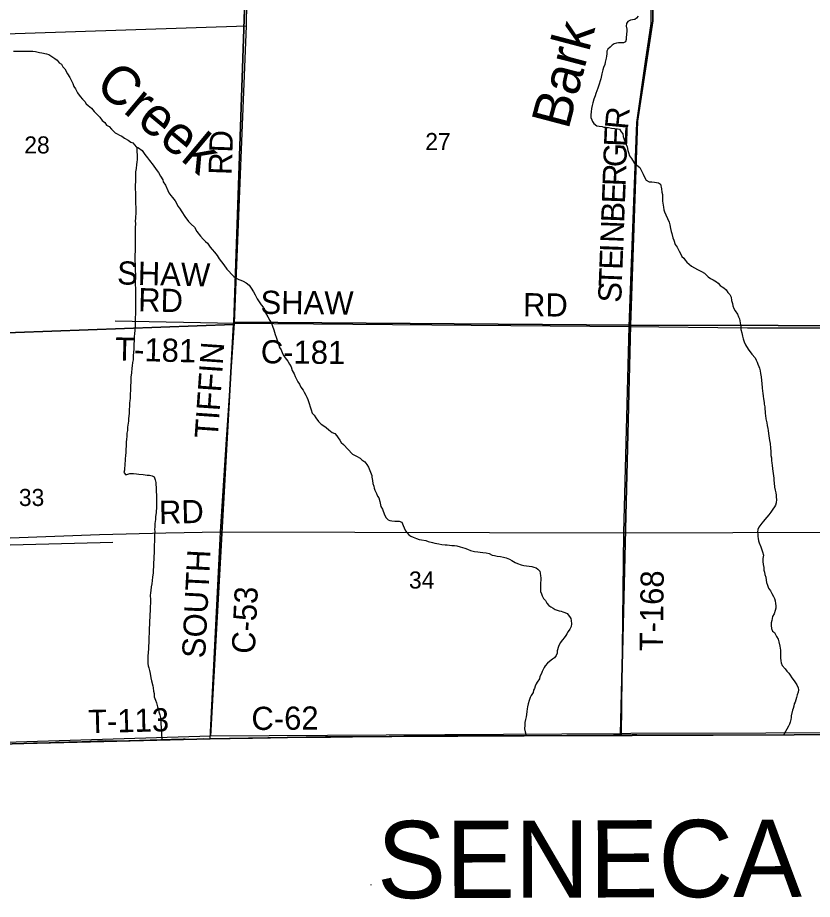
# Model space of a CAD drawing. Extents: x 1588073 to 2013523, y 1090242 to 1357120.
# Drawn here: x 1792263 to 1802549, y 1184806 to 1196224 of the extents above; entities that cross this region are included whole.
import ezdxf

# ---------------------------------------------------------------- set-up
doc = ezdxf.new("R2010")
doc.units = 0
for name, color, linetype in [('GM_X_Adjacent_County', 7, 'Continuous'), ('GM_X_Adjacent_County_Text', 7, 'Continuous'), ('GM_X_County', 7, 'Continuous'), ('GM_X_County_Road', 7, 'Continuous'), ('GM_X_County_Road_Text', 7, 'Continuous'), ('GM_X_Minor_River', 7, 'Continuous'), ('GM_X_Minor_River_Text', 7, 'Continuous'), ('GM_X_Section', 7, 'Continuous'), ('GM_X_Section_Text', 7, 'Continuous'), ('GM_X_Township', 7, 'Continuous'), ('GM_X_Township_Road', 7, 'Continuous'), ('GM_X_Township_Road_Text', 7, 'Continuous')]:
    doc.layers.add(name, color=color, linetype=linetype)

msp = doc.modelspace()

# ---------------------------------------------------------------- linework, layer by layer
at = {"layer": 'GM_X_Adjacent_County'}
msp.add_lwpolyline([(1774968, 1186130), (1777293, 1186285), (1779305, 1186460), (1784845, 1186614), (1788308, 1186703), (1790395, 1186767), (1792343, 1186826), (1794753, 1186884), (1796246, 1186911), (1798820, 1186925), (1800076, 1186928), (1800215, 1186926), (1805457, 1186950), (1805640, 1186950), (1808199, 1186945), (1810942, 1186950)], dxfattribs=at)
at = {"layer": 'GM_X_County'}
msp.add_lwpolyline([(1810942, 1186950), (1808199, 1186945), (1805640, 1186950), (1805457, 1186950), (1800215, 1186926), (1800076, 1186928), (1798820, 1186925), (1796246, 1186911), (1794753, 1186884), (1792343, 1186826), (1790395, 1186767), (1788308, 1186703), (1784845, 1186614), (1779305, 1186460), (1777293, 1186285), (1774968, 1186130)], dxfattribs=at)
at = {"layer": 'GM_X_County_Road'}
for points in [[(1794753, 1186887), (1794888, 1189566), (1794968, 1190759), (1795071, 1192266), (1795223, 1196118), (1795276, 1199752)], [(1795071, 1192266), (1800179, 1192225)], [(1800179, 1192225), (1801710, 1192206), (1803349, 1192206), (1804221, 1192206), (1805907, 1192205), (1808599, 1192198), (1811129, 1192202)], [(1794753, 1186887), (1795012, 1186889), (1795301, 1186894), (1795534, 1186897), (1795754, 1186901), (1796312, 1186908), (1796887, 1186916), (1797448, 1186926), (1797753, 1186926), (1798387, 1186926), (1798948, 1186928), (1799371, 1186933), (1799975, 1186938), (1800079, 1186938), (1800215, 1186939), (1800277, 1186939), (1800622, 1186936), (1801127, 1186938), (1801662, 1186936), (1801974, 1186935), (1802158, 1186937), (1802702, 1186941)]]:
    msp.add_lwpolyline(points, dxfattribs=at)
at = {"layer": 'GM_X_Minor_River'}
for p, q in [((1791659, 1189384), (1793497, 1189432)), ((1796843, 1184992), (1796833, 1184994))]:
    msp.add_line(p, q, dxfattribs=at)
for points in [[(1800295, 1196242), (1800273, 1196217), (1800249, 1196199), (1800220, 1196195), (1800196, 1196189), (1800162, 1196172), (1800142, 1196148), (1800141, 1196114), (1800149, 1196074), (1800149, 1196050), (1800140, 1195965), (1800137, 1195939), (1800131, 1195909), (1800103, 1195898), (1800065, 1195896), (1800039, 1195898), (1800013, 1195895), (1799983, 1195883), (1799956, 1195869), (1799934, 1195841), (1799902, 1195814)], [(1792208, 1195791), (1792268, 1195791), (1792298, 1195788), (1792350, 1195788), (1792382, 1195789), (1792408, 1195791), (1792458, 1195789), (1792494, 1195784), (1792546, 1195772), (1792577, 1195767), (1792635, 1195757), (1792667, 1195747), (1792704, 1195720), (1792746, 1195694), (1792776, 1195671), (1792802, 1195639), (1792830, 1195621), (1792849, 1195588), (1792875, 1195562), (1792909, 1195498), (1792940, 1195447), (1792956, 1195415), (1792976, 1195371), (1792991, 1195332), (1793013, 1195300), (1793036, 1195248), (1793070, 1195203), (1793102, 1195167), (1793132, 1195139), (1793149, 1195106), (1793175, 1195086), (1793217, 1195050), (1793255, 1195007), (1793280, 1194981), (1793328, 1194934), (1793356, 1194892), (1793390, 1194867), (1793415, 1194833), (1793447, 1194815), (1793479, 1194780), (1793526, 1194732), (1793552, 1194721), (1793582, 1194701), (1793610, 1194689), (1793646, 1194662), (1793694, 1194638), (1793728, 1194611), (1793754, 1194601), (1793799, 1194551), (1793827, 1194538), (1793873, 1194502), (1793911, 1194451)], [(1799902, 1195814), (1799889, 1195790), (1799889, 1195754), (1799885, 1195724), (1799880, 1195698), (1799866, 1195646), (1799861, 1195618), (1799845, 1195576), (1799835, 1195548), (1799826, 1195494), (1799809, 1195430), (1799801, 1195406), (1799788, 1195364), (1799772, 1195312), (1799759, 1195276), (1799747, 1195242), (1799737, 1195212), (1799720, 1195166), (1799706, 1195120), (1799697, 1195084), (1799691, 1195046), (1799686, 1195004), (1799682, 1194966), (1799683, 1194932), (1799693, 1194902), (1799705, 1194878), (1799719, 1194853), (1799758, 1194823), (1799788, 1194817), (1799828, 1194814), (1799852, 1194806), (1799882, 1194804), (1799910, 1194801), (1799948, 1194793), (1799992, 1194788), (1800026, 1194784), (1800054, 1194778), (1800076, 1194743), (1800096, 1194717), (1800101, 1194685), (1800109, 1194657), (1800130, 1194599), (1800150, 1194550), (1800161, 1194504), (1800169, 1194476), (1800184, 1194434), (1800208, 1194399), (1800243, 1194343), (1800277, 1194314), (1800315, 1194282), (1800338, 1194240), (1800358, 1194197), (1800376, 1194159), (1800399, 1194121), (1800435, 1194098), (1800471, 1194098), (1800505, 1194095), (1800533, 1194089), (1800557, 1194085), (1800585, 1194069), (1800598, 1194008), (1800600, 1193964), (1800609, 1193934), (1800608, 1193846), (1800616, 1193796), (1800624, 1193771), (1800625, 1193733), (1800633, 1193707), (1800654, 1193669), (1800674, 1193623), (1800697, 1193574), (1800703, 1193542), (1800711, 1193494), (1800722, 1193456), (1800732, 1193428), (1800741, 1193371), (1800755, 1193341), (1800774, 1193287), (1800800, 1193250), (1800825, 1193200), (1800841, 1193168), (1800861, 1193132), (1800884, 1193111), (1800902, 1193085), (1800924, 1193057), (1800954, 1193030), (1800985, 1193006), (1801025, 1192986), (1801063, 1192961), (1801115, 1192936), (1801151, 1192914), (1801176, 1192892), (1801202, 1192867), (1801232, 1192847), (1801266, 1192829), (1801308, 1192804), (1801331, 1192786), (1801355, 1192755), (1801381, 1192737), (1801405, 1192725), (1801435, 1192697)], [(1793806, 1194548), (1793812, 1194388), (1793807, 1194352), (1793801, 1194322), (1793797, 1194270), (1793790, 1194226), (1793788, 1194186), (1793789, 1194138), (1793789, 1194108), (1793786, 1194048), (1793786, 1194012), (1793787, 1193951), (1793787, 1193915), (1793788, 1193857), (1793790, 1193821), (1793791, 1193761), (1793793, 1193709), (1793791, 1193677), (1793790, 1193651), (1793788, 1193625), (1793786, 1193587), (1793787, 1193560), (1793785, 1193502), (1793783, 1193476), (1793782, 1193442), (1793784, 1193380), (1793785, 1193342), (1793785, 1193298), (1793782, 1193238), (1793782, 1193208), (1793781, 1193144), (1793781, 1193069), (1793782, 1193031), (1793784, 1192983), (1793785, 1192939), (1793787, 1192901), (1793786, 1192767), (1793787, 1192718), (1793789, 1192672), (1793788, 1192592), (1793789, 1192534), (1793789, 1192496), (1793787, 1192450), (1793785, 1192277), (1793782, 1192221), (1793780, 1192181), (1793777, 1192125), (1793773, 1192099), (1793770, 1192035), (1793768, 1192005), (1793768, 1191971), (1793765, 1191935), (1793763, 1191889), (1793760, 1191849), (1793756, 1191791), (1793750, 1191759), (1793747, 1191715), (1793743, 1191685), (1793736, 1191624), (1793730, 1191566), (1793727, 1191540), (1793727, 1191496), (1793725, 1191464), (1793724, 1191426), (1793722, 1191400), (1793719, 1191350), (1793719, 1191298), (1793715, 1191262), (1793712, 1191236), (1793710, 1191186), (1793708, 1191160), (1793707, 1191132), (1793705, 1191096), (1793698, 1191033), (1793696, 1190999), (1793687, 1190947), (1793685, 1190921), (1793683, 1190879), (1793678, 1190843), (1793674, 1190803), (1793672, 1190761), (1793669, 1190731), (1793667, 1190683), (1793664, 1190625), (1793662, 1190595), (1793657, 1190549), (1793655, 1190515), (1793655, 1190481), (1793652, 1190453), (1793650, 1190422), (1793648, 1190396), (1793644, 1190364), (1793639, 1190334), (1793663, 1190304), (1793689, 1190314), (1793717, 1190320), (1793761, 1190321), (1793803, 1190315), (1793833, 1190310), (1793886, 1190306), (1793938, 1190301)], [(1793911, 1194451), (1793942, 1194409), (1793970, 1194375), (1794019, 1194314), (1794057, 1194259), (1794085, 1194219), (1794110, 1194169), (1794142, 1194124), (1794146, 1194098), (1794177, 1194054), (1794207, 1193985), (1794220, 1193957), (1794246, 1193921), (1794268, 1193894), (1794300, 1193852), (1794319, 1193822), (1794337, 1193784), (1794359, 1193757), (1794390, 1193707), (1794428, 1193650), (1794475, 1193586), (1794507, 1193551), (1794551, 1193509), (1794582, 1193456), (1794628, 1193396), (1794666, 1193357), (1794695, 1193323), (1794721, 1193303), (1794755, 1193252), (1794780, 1193222), (1794812, 1193188), (1794846, 1193145), (1794873, 1193099), (1794903, 1193062), (1794931, 1193024), (1794972, 1192967), (1794998, 1192941), (1795030, 1192903), (1795060, 1192872), (1795091, 1192848), (1795127, 1192834), (1795153, 1192823), (1795181, 1192811), (1795219, 1192791), (1795261, 1192758), (1795287, 1192720), (1795314, 1192675), (1795336, 1192633), (1795365, 1192581), (1795391, 1192544), (1795415, 1192506), (1795439, 1192474), (1795450, 1192448), (1795472, 1192403), (1795502, 1192351), (1795529, 1192304), (1795547, 1192266), (1795562, 1192230), (1795578, 1192182), (1795586, 1192150), (1795597, 1192119), (1795611, 1192087), (1795623, 1192049), (1795633, 1192017), (1795652, 1191954), (1795672, 1191922), (1795691, 1191874), (1795709, 1191846), (1795725, 1191819), (1795758, 1191775), (1795782, 1191737), (1795802, 1191702), (1795817, 1191654), (1795841, 1191610), (1795855, 1191576), (1795890, 1191507), (1795912, 1191479), (1795929, 1191440), (1795957, 1191398), (1795973, 1191372), (1795993, 1191334), (1796004, 1191307), (1796018, 1191279), (1796036, 1191227), (1796051, 1191185), (1796061, 1191146), (1796077, 1191104), (1796100, 1191076), (1796124, 1191040), (1796158, 1190995), (1796193, 1190961), (1796225, 1190938), (1796255, 1190916), (1796291, 1190888), (1796333, 1190853), (1796367, 1190837), (1796392, 1190808), (1796410, 1190782), (1796434, 1190752), (1796450, 1190720), (1796481, 1190695)], [(1801435, 1192697), (1801454, 1192666), (1801480, 1192638), (1801498, 1192602), (1801503, 1192563), (1801515, 1192521), (1801520, 1192491), (1801532, 1192459), (1801548, 1192429), (1801579, 1192384), (1801593, 1192350), (1801605, 1192322), (1801612, 1192296), (1801620, 1192246), (1801623, 1192215), (1801625, 1192187), (1801635, 1192143), (1801644, 1192101), (1801654, 1192065), (1801667, 1192025), (1801685, 1191988), (1801718, 1191932), (1801764, 1191867), (1801807, 1191819), (1801823, 1191790), (1801834, 1191762), (1801844, 1191738), (1801854, 1191708), (1801866, 1191684), (1801875, 1191652), (1801879, 1191617), (1801886, 1191573), (1801892, 1191525), (1801895, 1191485), (1801899, 1191429), (1801902, 1191389), (1801908, 1191361), (1801912, 1191322), (1801915, 1191286), (1801923, 1191242), (1801926, 1191218), (1801932, 1191186), (1801934, 1191156), (1801937, 1191120), (1801937, 1191096), (1801941, 1191070), (1801948, 1191029), (1801958, 1190977), (1801965, 1190943), (1801973, 1190903), (1801975, 1190879), (1801980, 1190839), (1801986, 1190807), (1801990, 1190780), (1801993, 1190746), (1802001, 1190708), (1802006, 1190648), (1802010, 1190612), (1802011, 1190584), (1802013, 1190554), (1802019, 1190524), (1802022, 1190489), (1802024, 1190453), (1802028, 1190427), (1802033, 1190379), (1802039, 1190349), (1802050, 1190259), (1802051, 1190231), (1802053, 1190200), (1802060, 1190144), (1802068, 1190106), (1802078, 1190070), (1802079, 1190042), (1802081, 1190016), (1802085, 1189986), (1802080, 1189940), (1802072, 1189912), (1802060, 1189888), (1802037, 1189858), (1802013, 1189820), (1801986, 1189786), (1801960, 1189754), (1801932, 1189727), (1801915, 1189703), (1801895, 1189679), (1801858, 1189625), (1801844, 1189597), (1801840, 1189561), (1801841, 1189533), (1801841, 1189505), (1801847, 1189477), (1801852, 1189447), (1801862, 1189421), (1801881, 1189372), (1801895, 1189334), (1801903, 1189306), (1801916, 1189264), (1801906, 1189220), (1801909, 1189180), (1801911, 1189142), (1801920, 1189103)], [(1796481, 1190695), (1796598, 1190573), (1796649, 1190543), (1796695, 1190518), (1796719, 1190498), (1796757, 1190471), (1796784, 1190439), (1796806, 1190401), (1796831, 1190336), (1796845, 1190296), (1796849, 1190272), (1796854, 1190232), (1796862, 1190190), (1796871, 1190158), (1796879, 1190131), (1796887, 1190105), (1796908, 1190063), (1796922, 1190029), (1796936, 1190005), (1796951, 1189958), (1796965, 1189894), (1796984, 1189860), (1796994, 1189832), (1797017, 1189775), (1797033, 1189745), (1797057, 1189721), (1797081, 1189714), (1797107, 1189708), (1797145, 1189704), (1797175, 1189705), (1797201, 1189705), (1797235, 1189689), (1797254, 1189648), (1797266, 1189616), (1797285, 1189580), (1797305, 1189554), (1797325, 1189525), (1797353, 1189509), (1797383, 1189495), (1797426, 1189480), (1797460, 1189468), (1797488, 1189461), (1797544, 1189451), (1797576, 1189442), (1797632, 1189426), (1797664, 1189417), (1797716, 1189409), (1797754, 1189402), (1797798, 1189398), (1797824, 1189396), (1797852, 1189391), (1797882, 1189387), (1797918, 1189389), (1797946, 1189382), (1797992, 1189370), (1798022, 1189362), (1798052, 1189355), (1798086, 1189341), (1798124, 1189324), (1798176, 1189310), (1798220, 1189305), (1798248, 1189301), (1798284, 1189299), (1798326, 1189294), (1798366, 1189284), (1798405, 1189265), (1798435, 1189259), (1798471, 1189251), (1798511, 1189246), (1798551, 1189236), (1798587, 1189227), (1798631, 1189211), (1798659, 1189192), (1798701, 1189170), (1798731, 1189156), (1798782, 1189137), (1798814, 1189129), (1798850, 1189124), (1798882, 1189120), (1798920, 1189117), (1798944, 1189109), (1798972, 1189097), (1798996, 1189081), (1799020, 1189058), (1799024, 1189032), (1799031, 1188994), (1799035, 1188968), (1799035, 1188936), (1799030, 1188908), (1799030, 1188884), (1799030, 1188854), (1799029, 1188826), (1799031, 1188794), (1799041, 1188763), (1799052, 1188735), (1799070, 1188701), (1799094, 1188675), (1799111, 1188640), (1799139, 1188612), (1799165, 1188592), (1799193, 1188577)], [(1796481, 1190695), (1796482, 1190695)], [(1793938, 1190301), (1793970, 1190297), (1794002, 1190291), (1794028, 1190276), (1794043, 1190238), (1794053, 1190204), (1794053, 1190178), (1794056, 1190138), (1794056, 1190096), (1794059, 1190032), (1794059, 1189999), (1794060, 1189955), (1794060, 1189867), (1794057, 1189839), (1794055, 1189811), (1794049, 1189763), (1794046, 1189727), (1794042, 1189701), (1794040, 1189675), (1794037, 1189631), (1794035, 1189597), (1794039, 1189569), (1794036, 1189541), (1794034, 1189470), (1794033, 1189440), (1794031, 1189398), (1794030, 1189326), (1794028, 1189284), (1794027, 1189254), (1794025, 1189222), (1794022, 1189156), (1794020, 1189118), (1794018, 1189068), (1794015, 1189036), (1794009, 1188980), (1794002, 1188934), (1793998, 1188892), (1793991, 1188853), (1793985, 1188807), (1793983, 1188775), (1793980, 1188741), (1793982, 1188691), (1793981, 1188661), (1793979, 1188583), (1793976, 1188543), (1793974, 1188493), (1793973, 1188461), (1793971, 1188411), (1793968, 1188363), (1793966, 1188322), (1793964, 1188272), (1793963, 1188184), (1793960, 1188138), (1793958, 1188082), (1793955, 1188052), (1793953, 1188004), (1793950, 1187956), (1793949, 1187860), (1793953, 1187831), (1793961, 1187803), (1793969, 1187771), (1793978, 1187733), (1793986, 1187673), (1793997, 1187635), (1794011, 1187570), (1794017, 1187544), (1794020, 1187504), (1794028, 1187472), (1794031, 1187430), (1794047, 1187384), (1794059, 1187349), (1794072, 1187301), (1794084, 1187263), (1794092, 1187233), (1794103, 1187197), (1794113, 1187160), (1794128, 1186875)], [(1801920, 1189103), (1801922, 1189071), (1801930, 1189041), (1801935, 1189013), (1801945, 1188979), (1801951, 1188939), (1801954, 1188909), (1801968, 1188876), (1801980, 1188838), (1802005, 1188802), (1802025, 1188766), (1802044, 1188727), (1802058, 1188701), (1802066, 1188673), (1802073, 1188639), (1802075, 1188607), (1802075, 1188575), (1802068, 1188545), (1802054, 1188505), (1802035, 1188467), (1802023, 1188419), (1802017, 1188387), (1802014, 1188351), (1802020, 1188313), (1802031, 1188281), (1802057, 1188260), (1802073, 1188236), (1802083, 1188210), (1802106, 1188175), (1802116, 1188139), (1802129, 1188085), (1802137, 1188033), (1802138, 1188009), (1802136, 1187983), (1802138, 1187933), (1802141, 1187896), (1802147, 1187868), (1802156, 1187836), (1802196, 1187790), (1802220, 1187759), (1802243, 1187735), (1802261, 1187709), (1802285, 1187676), (1802301, 1187652), (1802320, 1187624), (1802348, 1187582), (1802363, 1187545), (1802369, 1187519), (1802363, 1187487), (1802354, 1187453), (1802342, 1187419), (1802334, 1187391), (1802325, 1187361), (1802315, 1187337), (1802311, 1187309), (1802302, 1187279), (1802292, 1187256), (1802273, 1187184), (1802273, 1187159), (1802271, 1187135), (1802262, 1187101), (1802254, 1187074), (1802242, 1187048), (1802178, 1186940)], [(1799193, 1188577), (1799219, 1188561), (1799247, 1188551), (1799272, 1188542), (1799296, 1188536), (1799320, 1188530), (1799344, 1188522), (1799374, 1188507), (1799406, 1188467), (1799424, 1188443), (1799427, 1188417), (1799431, 1188376), (1799428, 1188338), (1799410, 1188306), (1799390, 1188273), (1799371, 1188245), (1799357, 1188221), (1799337, 1188193), (1799314, 1188167), (1799284, 1188129), (1799261, 1188082), (1799247, 1188026), (1799244, 1187994), (1799232, 1187962), (1799213, 1187934), (1799185, 1187916), (1799145, 1187886), (1799119, 1187865), (1799092, 1187831), (1799076, 1187807), (1799064, 1187781), (1799053, 1187757), (1799043, 1187731), (1799022, 1187693), (1799016, 1187663), (1798988, 1187619), (1798975, 1187596), (1798963, 1187568), (1798951, 1187538), (1798940, 1187514), (1798934, 1187486), (1798910, 1187448), (1798897, 1187418), (1798885, 1187380), (1798870, 1187340), (1798862, 1187298), (1798859, 1187272), (1798853, 1187238), (1798849, 1187202), (1798844, 1187170), (1798834, 1187134), (1798827, 1187098), (1798827, 1187062), (1798825, 1187014), (1798830, 1186974), (1798845, 1186928)]]:
    msp.add_lwpolyline(points, dxfattribs=at)
at = {"layer": 'GM_X_Section'}
for points in [[(1805790, 1197171), (1805767, 1196330), (1805897, 1194649), (1805928, 1192229), (1800197, 1192243), (1800287, 1194883), (1800482, 1196183), (1800489, 1197099)], [(1789940, 1197137), (1795226, 1197093), (1795060, 1192280), (1795057, 1192252), (1789879, 1192059)], [(1795226, 1197093), (1800489, 1197099), (1800482, 1196183), (1800287, 1194883), (1800197, 1192243), (1795060, 1192280)], [(1789879, 1192059), (1795057, 1192252), (1794757, 1186919), (1790001, 1186773)], [(1800197, 1192243), (1800065, 1186951), (1794757, 1186919), (1795057, 1192252), (1795060, 1192280)], [(1805928, 1192229), (1805627, 1186970), (1805447, 1186969), (1800200, 1186952), (1800065, 1186951), (1800197, 1192243)]]:
    msp.add_lwpolyline(points, close=True, dxfattribs=at)
at = {"layer": 'GM_X_Township'}
msp.add_lwpolyline([(1810942, 1186950), (1808199, 1186945), (1805640, 1186950), (1805457, 1186950), (1800215, 1186926), (1800076, 1186928), (1798820, 1186925), (1796246, 1186911), (1794753, 1186884), (1792343, 1186826), (1790395, 1186767), (1788308, 1186703), (1784845, 1186614), (1779305, 1186460), (1779302, 1188059), (1779276, 1189093), (1779294, 1192910), (1779323, 1195998), (1779346, 1197040), (1779404, 1199699), (1779489, 1202438), (1779542, 1205006), (1779632, 1207410), (1779873, 1213024)], dxfattribs=at)
at = {"layer": 'GM_X_Township_Road'}
for points in [[(1800179, 1192225), (1800204, 1192934), (1800256, 1194297), (1800279, 1194867), (1800390, 1195657), (1800462, 1196147), (1800468, 1196556), (1800468, 1196558)], [(1788582, 1195896), (1795223, 1196118)], [(1793525, 1192298), (1795071, 1192266)], [(1800079, 1186938), (1800110, 1189554), (1800179, 1192225)], [(1788509, 1189773), (1788673, 1189833), (1788884, 1189877), (1789121, 1189912), (1789259, 1189924), (1789301, 1189922), (1789393, 1189909), (1789497, 1189875), (1789588, 1189827), (1789669, 1189763), (1789733, 1189692), (1789779, 1189622), (1789818, 1189540), (1789852, 1189404), (1790546, 1189426), (1793324, 1189530), (1794180, 1189552), (1794888, 1189566)], [(1794888, 1189566), (1800110, 1189554), (1805757, 1189568)], [(1792467, 1186831), (1792590, 1186835), (1792752, 1186840), (1793092, 1186851), (1793400, 1186862), (1793482, 1186860), (1793563, 1186859), (1793976, 1186871), (1794254, 1186882), (1794410, 1186887), (1794429, 1186886), (1794485, 1186881), (1794521, 1186879), (1794526, 1186879)], [(1794526, 1186879), (1794541, 1186880), (1794567, 1186882), (1794601, 1186885), (1794629, 1186887), (1794662, 1186888), (1794753, 1186887)]]:
    msp.add_lwpolyline(points, dxfattribs=at)

# ---------------------------------------------------------------- texts
at = {"layer": 'GM_X_Adjacent_County_Text'}
msp.add_text('SENECA COUNTY', height=1000, rotation=0.1984, dxfattribs=at).set_placement((1796916, 1184820))
at = {"layer": 'GM_X_County_Road_Text'}
for s, rotation, p in [('RD', 88.0243, (1795032, 1194183)), ('SHAW', 359.5326, (1795406, 1192388)), ('RD', 359.5063, (1798803, 1192357)), ('C-181', 359.4494, (1795409, 1191748)), ('TIFFIN', 86.0241, (1794852, 1190768)), ('SOUTH', 87.117, (1794689, 1187924)), ('C-53', 87.2576, (1795332, 1187981)), ('C-62', 0.391, (1795290, 1186999))]:
    msp.add_text(s, height=300, rotation=rotation, dxfattribs=at).set_placement(p)
at = {"layer": 'GM_X_Minor_River_Text'}
for s, rotation, p in [('Bark', 75.2004, (1799390, 1194763)), ('Creek', 320.1415, (1793245, 1195314))]:
    msp.add_text(s, height=500.3, rotation=rotation, dxfattribs=at).set_placement(p)
at = {"layer": 'GM_X_Section_Text'}
for s, p in [('28', (1792349, 1194465)), ('27', (1797539, 1194509)), ('33', (1792279, 1189900)), ('34', (1797328, 1188831))]:
    msp.add_text(s, height=221, rotation=0, dxfattribs=at).set_placement(p)
at = {"layer": 'GM_X_Township_Road_Text'}
for s, rotation, p in [('R', 84.5236, (1800160, 1194766)), ('E', 87.5822, (1800150, 1194546)), ('G', 87.843, (1800140, 1194283)), ('R', 87.845, (1800131, 1194037)), ('E', 87.8475, (1800123, 1193812)), ('B', 87.8411, (1800113, 1193566)), ('N', 87.8466, (1800104, 1193302)), ('I', 87.8467, (1800099, 1193179)), ('E', 87.8446, (1800090, 1192955)), ('SHAW', 358.597, (1793548, 1192770)), ('T', 87.8438, (1800082, 1192731)), ('RD', 358.5194, (1793820, 1192423)), ('S', 87.8471, (1800074, 1192529)), ('T-181', 358.5962, (1793522, 1191784)), ('RD', 1.4891, (1794096, 1189667)), ('T-168', 89.1579, (1800612, 1188016)), ('T-113', 1.348, (1793178, 1186959))]:
    msp.add_text(s, height=300, rotation=rotation, dxfattribs=at).set_placement(p)

doc.saveas('drawing.dxf')
